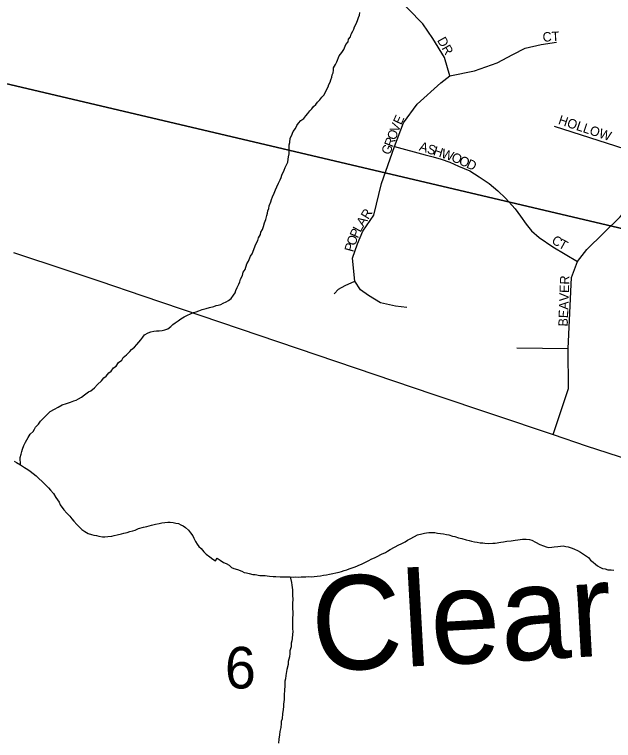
# Model space of a CAD drawing. Extents: x 1310247 to 1664935, y 284496 to 704931.
# Drawn here: x 1486215 to 1489397, y 562696 to 566554 of the extents above; entities that cross this region are included whole.
import ezdxf

# ---------------------------------------------------------------- set-up
doc = ezdxf.new("R2010")
doc.units = 0
for name, color, linetype in [('GM_P_State_Location', 7, 'Continuous'), ('GM_X_County', 7, 'Continuous'), ('GM_X_County_Road_Text', 7, 'Continuous'), ('GM_X_Minor_Lake_Text', 7, 'Continuous'), ('GM_X_Minor_River_Text', 7, 'Continuous'), ('GM_X_State_Location', 7, 'Continuous'), ('GM_X_US_Location', 7, 'Continuous')]:
    doc.layers.add(name, color=color, linetype=linetype)

msp = doc.modelspace()

# ---------------------------------------------------------------- linework, layer by layer
at = {"layer": 'GM_X_County'}
for points in [[(1485439, 572125.6), (1490772.2, 570534), (1490328.6, 565207.3), (1484985.2, 566465)], [(1484985.2, 566465), (1490328.6, 565207.3), (1489850.4, 559847.2), (1484514.1, 561058.8)]]:
    msp.add_lwpolyline(points, close=True, dxfattribs=at)
at = {"layer": 'GM_X_County_Road_Text'}
msp.add_lwpolyline([(1486210.8, 565289.3), (1486493.8, 565194.8), (1486669.3, 565137.1), (1486897.9, 565059.4), (1488437.9, 564536.1), (1489076.4, 564321.1), (1489251.9, 564262.2), (1489832.2, 564073.8), (1490085.4, 563987), (1490222.8, 563931.9), (1490523.8, 563827.7), (1490635.8, 563796.6), (1490958.3, 563717.6), (1491514.6, 563597.8), (1491600.8, 563569.9), (1491666.2, 563527.2), (1491749.1, 563467.6), (1491875.4, 563360.1), (1492074.8, 563182), (1492201.7, 563069.3), (1492263.9, 563031.8), (1492330, 563017.5), (1492412.9, 563012.4), (1492586.4, 563005.9)], dxfattribs=at)
at = {"layer": 'GM_X_Minor_River_Text'}
for points in [[(1487511.8, 565367.2), (1487522.3, 565385), (1487524.6, 565397), (1487532.9, 565410.8), (1487537.4, 565426.8), (1487543.9, 565446.7), (1487550.4, 565464.6), (1487554.9, 565484.6), (1487559.3, 565498.5), (1487561.6, 565510.5), (1487565.9, 565522.4), (1487568.3, 565536.4), (1487576.8, 565558.3), (1487581.2, 565570.2), (1487585.5, 565584.2), (1487594.1, 565604), (1487602.6, 565621.9), (1487609, 565637.8), (1487617.5, 565657.6), (1487626, 565675.5), (1487632.3, 565687.4), (1487634.6, 565699.3), (1487647.4, 565727.1), (1487653.8, 565741), (1487660.1, 565754.9), (1487666.5, 565768.8), (1487668.9, 565784.8), (1487671.2, 565796.8), (1487673.6, 565812.8), (1487674, 565824.8), (1487674.5, 565844.9), (1487674.9, 565860.9), (1487677.2, 565872.9), (1487679.8, 565896.9), (1487686.1, 565908.8), (1487694.8, 565932.7), (1487707.2, 565948.4), (1487715.6, 565964.3), (1487724, 565976.1), (1487736.4, 565989.9), (1487752.7, 566001.5), (1487763.1, 566015.3), (1487773.4, 566027.1), (1487783.8, 566040.9), (1487794.1, 566052.7), (1487804.5, 566064.4), (1487816.8, 566076.2), (1487825.1, 566088), (1487837.5, 566099.8), (1487847.9, 566113.5), (1487858.2, 566125.3), (1487866.6, 566141.2), (1487873, 566153.1), (1487881.4, 566168.9), (1487885.7, 566180.8), (1487892.1, 566194.7), (1487896.4, 566206.7), (1487900.8, 566220.6), (1487903.1, 566232.6), (1487907.4, 566244.5), (1487909.8, 566258.5), (1487910.1, 566270.5), (1487920.6, 566288.3), (1487926.9, 566302.2), (1487939.8, 566334), (1487954.3, 566351.7), (1487964.7, 566367.5), (1487975.4, 566393.4), (1487987.9, 566409.1), (1487990.2, 566423.1), (1488000.6, 566434.9), (1488002.9, 566448.9), (1488013.4, 566464.7), (1488017.7, 566476.6), (1488022, 566488.6), (1488030.4, 566504.4), (1488036.9, 566522.3), (1488043.3, 566538.2), (1488047.6, 566550.2), (1488050, 566564.1)], [(1486246.9, 564160.5), (1486245.9, 564198.6), (1486250.3, 564216.6), (1486254.7, 564230.5), (1486257.1, 564244.5), (1486265.6, 564262.4), (1486274, 564280.2), (1486280.4, 564294.1), (1486288.7, 564305.9), (1486299.2, 564323.7), (1486313.6, 564337.4), (1486322, 564349.3), (1486326.3, 564361.2), (1486342.7, 564376.8), (1486353.2, 564392.6), (1486365.5, 564404.4), (1486375.8, 564416.2), (1486388.2, 564427.9), (1486404.6, 564443.5), (1486427, 564457), (1486447.4, 564466.5), (1486467.8, 564480.1), (1486492, 564485.5), (1486512.2, 564493), (1486530.5, 564500.6), (1486542.6, 564504.3), (1486554.9, 564512), (1486571.1, 564519.7), (1486587.5, 564533.3), (1486608, 564548.8), (1486620.2, 564554.5), (1486640.6, 564570.1), (1486657.1, 564587.8), (1486677.7, 564607.3), (1486690.1, 564623), (1486702.4, 564630.8), (1486716.9, 564648.5), (1486729.2, 564658.2), (1486741.6, 564675.9), (1486755.9, 564685.6), (1486768.4, 564703.4), (1486784.8, 564717), (1486793.2, 564730.9), (1486809.6, 564744.5), (1486828.1, 564762.1), (1486836.5, 564773.9), (1486852.8, 564785.6), (1486865.2, 564799.3), (1486875.6, 564813.1), (1486885.9, 564824.9), (1486896.3, 564838.7), (1486906.6, 564850.5), (1486925, 564862), (1486939.2, 564867.7), (1486955.3, 564871.3), (1486969.4, 564873), (1486983.5, 564872.6), (1486999.5, 564874.2), (1487013.7, 564877.9), (1487029.9, 564883.5), (1487046.2, 564895.1), (1487056.6, 564906.9), (1487068.8, 564914.6), (1487085.2, 564926.3), (1487099.4, 564936), (1487115.8, 564947.6), (1487134, 564955.2), (1487150.3, 564962.8), (1487166.5, 564970.4), (1487180.7, 564974.1), (1487194.9, 564979.7), (1487213.1, 564985.3), (1487233.3, 564990.8), (1487251.5, 564996.4), (1487273.7, 565001.8), (1487285.9, 565007.6), (1487297.9, 565009.3), (1487312.1, 565012.9), (1487324.3, 565018.7), (1487340.5, 565026.3), (1487352.8, 565034), (1487367, 565043.7), (1487379.5, 565061.4), (1487387.9, 565075.3), (1487390.2, 565087.2), (1487398.7, 565103.1), (1487407.1, 565120.9), (1487411.5, 565132.9), (1487415.8, 565146.8), (1487426.4, 565166.6), (1487430.9, 565184.6), (1487441.2, 565198.4), (1487450, 565228.3), (1487458.4, 565242.1), (1487469.2, 565269.9), (1487477.5, 565281.8), (1487486.1, 565305.6), (1487494.6, 565323.5), (1487499, 565337.4), (1487507.4, 565353.3), (1487511.8, 565367.2)], [(1486213.3, 564179.4), (1486225.2, 564173.1), (1486246.9, 564160.5), (1486268.6, 564145.9), (1486286.4, 564135.4), (1486298.2, 564127.1), (1486313.9, 564114.7), (1486329.7, 564102.2), (1486345.4, 564087.8), (1486363, 564071.3), (1486376.7, 564056.9), (1486396.3, 564038.3), (1486406, 564026), (1486421.6, 564007.6), (1486435.1, 563987.2), (1486452.5, 563962.7), (1486458.2, 563948.5), (1486477.6, 563921.9), (1486493.1, 563903.4), (1486508.8, 563887), (1486520.5, 563872.7), (1486530.2, 563860.4), (1486545.8, 563843.9), (1486559.5, 563831.5), (1486573.2, 563817.1), (1486589, 563806.7), (1486606.8, 563796.2), (1486624.7, 563789.8), (1486636.7, 563787.5), (1486650.6, 563785.1), (1486662.6, 563780.8), (1486682.6, 563778.3), (1486694.6, 563778), (1486710.7, 563779.6), (1486732.8, 563781), (1486744.9, 563784.8), (1486761.1, 563788.4), (1486783.3, 563793.8), (1486795.4, 563797.5), (1486813.6, 563801.1), (1486827.8, 563806.8), (1486843.9, 563810.4), (1486856, 563814.1), (1486874.3, 563821.7), (1486900.6, 563829), (1486918.7, 563832.6), (1486930.9, 563836.3), (1486943, 563840), (1486965.2, 563845.5), (1486983.4, 563849), (1486997.5, 563852.7), (1487013.6, 563854.3), (1487029.7, 563855.9), (1487041.7, 563855.6), (1487057.7, 563853.2), (1487071.7, 563850.8), (1487085.7, 563848.5), (1487099.6, 563842.1), (1487111.4, 563835.8), (1487123.3, 563827.5), (1487138.9, 563813), (1487150.6, 563798.7), (1487162.2, 563782.3), (1487167.9, 563770.2), (1487177.6, 563753.8)], [(1487177.6, 563753.8), (1487185.2, 563739.6), (1487194.9, 563727.3), (1487206.7, 563715), (1487220.3, 563698.6), (1487234, 563686.2), (1487253.7, 563671.7), (1487269.4, 563659.2), (1487283.3, 563650.9), (1487291.7, 563664.7), (1487307.4, 563654.3), (1487325.2, 563641.8), (1487339.1, 563635.4), (1487354.9, 563627), (1487368.6, 563614.6), (1487380.6, 563610.3), (1487400.5, 563603.8), (1487422.3, 563595.2), (1487436.2, 563588.8), (1487448.2, 563586.5), (1487462.1, 563582.2), (1487482.1, 563577.7), (1487494.1, 563577.3), (1487518.1, 563572.7), (1487532.1, 563572.4), (1487546.1, 563572), (1487558.1, 563569.7), (1487570.1, 563569.4), (1487590.1, 563566.9), (1487604.2, 563566.6), (1487626.2, 563566), (1487640.3, 563565.7), (1487660.3, 563565.2), (1487680.4, 563564.7), (1487696.4, 563564.3), (1487710.5, 563565.9), (1487726.5, 563563.5), (1487738.6, 563565.2), (1487762.6, 563564.6), (1487778.7, 563566.2), (1487792.8, 563565.9), (1487806.9, 563567.5), (1487823, 563569.1), (1487841, 563570.7), (1487857.2, 563574.3), (1487873.3, 563575.9), (1487889.4, 563579.5), (1487905.6, 563583.1), (1487921.7, 563586.7), (1487939.9, 563590.3), (1487952, 563594), (1487966.2, 563599.7), (1487980.3, 563603.3), (1487992.5, 563607), (1488004.6, 563610.7), (1488018.8, 563616.4), (1488033, 563622.1), (1488045.2, 563627.8), (1488059.4, 563633.4), (1488073.5, 563639.1), (1488098, 563652.6), (1488110.2, 563658.3), (1488130.5, 563667.8), (1488142.6, 563673.5), (1488165, 563685), (1488185.3, 563694.5), (1488197.6, 563702.2), (1488211.8, 563709.9), (1488234.2, 563723.4), (1488256.6, 563734.9), (1488268.8, 563740.6), (1488291.1, 563752.1), (1488303.4, 563759.8), (1488317.6, 563767.5), (1488340, 563779), (1488356.3, 563788.6), (1488378.5, 563794), (1488392.6, 563797.7), (1488404.7, 563799.4), (1488416.8, 563801.1), (1488436.8, 563800.6), (1488448.9, 563800.3), (1488462.9, 563798), (1488478.9, 563795.6), (1488494.8, 563793.2), (1488510.8, 563790.7), (1488522.8, 563788.4), (1488542.7, 563781.9), (1488554.7, 563779.6), (1488574.6, 563773.1), (1488592.5, 563768.6), (1488614.4, 563762.1), (1488630.4, 563757.6), (1488642.4, 563755.3), (1488658.3, 563750.9), (1488672.3, 563748.6), (1488688.3, 563746.2), (1488702.3, 563745.8), (1488714.3, 563743.5), (1488734.4, 563743), (1488756.5, 563744.4)], [(1488756.5, 563744.4), (1488768.5, 563744.2), (1488798.7, 563749.4), (1488812.8, 563751.1), (1488831, 563754.6), (1488853.1, 563756.1), (1488875.2, 563759.5), (1488889.3, 563761.2), (1488901.4, 563762.9), (1488913.5, 563764.6), (1488933.6, 563766.1), (1488951.6, 563763.7), (1488963.5, 563759.3), (1488983.3, 563748.8), (1489005.1, 563736.2), (1489025, 563729.7), (1489038.9, 563725.3), (1489052.8, 563721), (1489068.9, 563722.6), (1489083, 563724.2), (1489101.1, 563725.8), (1489115.2, 563727.4), (1489129.3, 563729.1), (1489143.3, 563726.7), (1489157.3, 563724.4), (1489177.1, 563717.9), (1489191, 563711.5), (1489206.9, 563705.1), (1489222.8, 563696.7), (1489242.5, 563682.1), (1489264.2, 563667.5), (1489275.8, 563653.2), (1489289.6, 563642.8), (1489301.4, 563632.5), (1489313.2, 563624.1), (1489325, 563615.8), (1489338.9, 563609.4), (1489352.9, 563607.1), (1489366.8, 563602.7), (1489384.9, 563602.3), (1489398.9, 563599.9)], [(1487680.4, 563564.7), (1487687.6, 563534.4), (1487689.3, 563520.3), (1487691, 563508.2), (1487692.7, 563496.1), (1487692.3, 563482.1), (1487691.9, 563466), (1487693.4, 563445.9), (1487692.8, 563423.9), (1487692.4, 563407.8), (1487692.1, 563395.8), (1487693.7, 563379.7), (1487693.2, 563361.6), (1487692.9, 563349.6), (1487692.5, 563331.5), (1487692, 563313.5), (1487691.4, 563291.4), (1487693, 563273.3), (1487692.7, 563261.3), (1487690.1, 563237.3), (1487687.7, 563225.3), (1487685.4, 563213.3), (1487684.9, 563193.2), (1487678.3, 563171.3), (1487678, 563157.3), (1487675.5, 563139.3), (1487668.9, 563115.4), (1487668.5, 563099.3), (1487661.8, 563073.4), (1487659.5, 563061.4), (1487657, 563041.4), (1487654.5, 563023.4), (1487652.2, 563011.4), (1487651.6, 562989.4), (1487648.8, 562959.3), (1487648.4, 562941.3), (1487647.7, 562913.2), (1487645, 562889.2), (1487644.7, 562877.2), (1487642.3, 562859.2), (1487639.7, 562839.2), (1487637, 562811.1), (1487632.7, 562797.2), (1487632.3, 562785.2), (1487629.8, 562765.2), (1487625.3, 562743.2), (1487622.8, 562725.2), (1487620.2, 562703.2), (1487617.6, 562681.2)]]:
    msp.add_lwpolyline(points, dxfattribs=at)
at = {"layer": 'GM_X_State_Location'}
for points in [[(1489076.4, 564321.1), (1489157.8, 564565.5), (1489157.2, 564778.1), (1489173.4, 565155.5), (1489206.3, 565241.2), (1489255, 565304.7), (1489432, 565478.2), (1489518.3, 565579), (1489596.1, 565794.9), (1489625, 565891.9), (1489669.8, 566037), (1489681.1, 566080.7), (1489691.3, 566127.1), (1489697.5, 566163.4), (1489700.7, 566182.1), (1489703.8, 566200.8), (1489710.5, 566265.8), (1489779.6, 566986)], [(1488527.9, 566227.4), (1488499.3, 566324.5), (1488436.7, 566426.3), (1488384.5, 566504.6), (1488146.5, 566748.7)], [(1488298.8, 564997), (1488239.6, 565003.1), (1488159.2, 565022.1), (1488096, 565060), (1488052.6, 565089.8), (1488023.4, 565136.7), (1488011.3, 565259.3), (1488037.4, 565335), (1488066.1, 565402.9), (1488123.5, 565486.4), (1488165.3, 565654.9), (1488234.4, 565851.9), (1488281.4, 565977.2), (1488354.5, 566076.4), (1488479.8, 566191.3), (1488527.9, 566227.4), (1488659.8, 566254.8), (1488778.5, 566297), (1488862.1, 566341.5), (1488928.1, 566375.2), (1489013.3, 566394.4), (1489095.3, 566405.8)], [(1489082.2, 565960), (1489596.1, 565794.9), (1490065.7, 565641.6)], [(1488234.4, 565851.9), (1488397.7, 565808), (1488439.1, 565796.6), (1488481.5, 565785.3), (1488527, 565769.7), (1488573.6, 565748), (1488633.6, 565722.2), (1488683.2, 565690.1), (1488737, 565656), (1488783.5, 565616.7), (1488822.8, 565577.3), (1488874.6, 565521.5), (1488902.5, 565482.2), (1488933.5, 565439.8), (1488961.5, 565403.6), (1489001.8, 565368.4), (1489074.2, 565319.8), (1489206.3, 565241.2)], [(1487913.6, 565069.9), (1487937, 565094.3), (1487971.3, 565114.2), (1488023.4, 565136.7)], [(1488884.2, 564782), (1489157.2, 564778.1)]]:
    msp.add_lwpolyline(points, dxfattribs=at)

# ---------------------------------------------------------------- texts
at = {"layer": 'GM_P_State_Location'}
for s, rotation, p in [('DR', 299.3565, (1488458.8, 566417)), ('CT', 3.365, (1489022.1, 566408.6)), ('E', 64.9006, (1488269.2, 565963.6)), ('HOLLOW', 341.5616, (1489100.4, 565972.6)), ('V', 69.2146, (1488253.9, 565923.4)), ('O', 69.1728, (1488238.3, 565882.2)), ('R', 69.1996, (1488224.2, 565845.2)), ('G', 69.1932, (1488208.6, 565804.1)), ('A', 342.4152, (1488361, 565831.8)), ('S', 342.4031, (1488403, 565818.5)), ('H', 342.4197, (1488436.5, 565807.9)), ('W', 341.4906, (1488478.3, 565794.7)), ('O', 337.1027, (1488531.6, 565776.9)), ('O', 336.0952, (1488571.9, 565759.8)), ('D', 335.3317, (1488611.9, 565742.1)), ('R', 58.5128, (1488094.2, 565461.2)), ('A', 56.6131, (1488069, 565422.9)), ('P', 65.6601, (1488039, 565361.6)), ('L', 61.9436, (1488053.1, 565392.9)), ('O', 69.3672, (1488023.8, 565321.2)), ('C', 327.7244, (1489064.3, 565341.4)), ('T', 331.3627, (1489100.8, 565318.5)), ('P', 74.3998, (1488014.7, 565288.4)), ('BEAVER', 87.9518, (1489154, 564894.8))]:
    msp.add_text(s, height=50, rotation=rotation, dxfattribs=at).set_placement(p)
at = {"layer": 'GM_X_Minor_Lake_Text'}
msp.add_text('Clear', height=500, rotation=3.18, dxfattribs=at).set_placement((1487805, 563060))
at = {"layer": 'GM_X_US_Location'}
msp.add_text('6', height=221, rotation=0, dxfattribs=at).set_placement((1487333, 562972))

doc.saveas('drawing.dxf')
